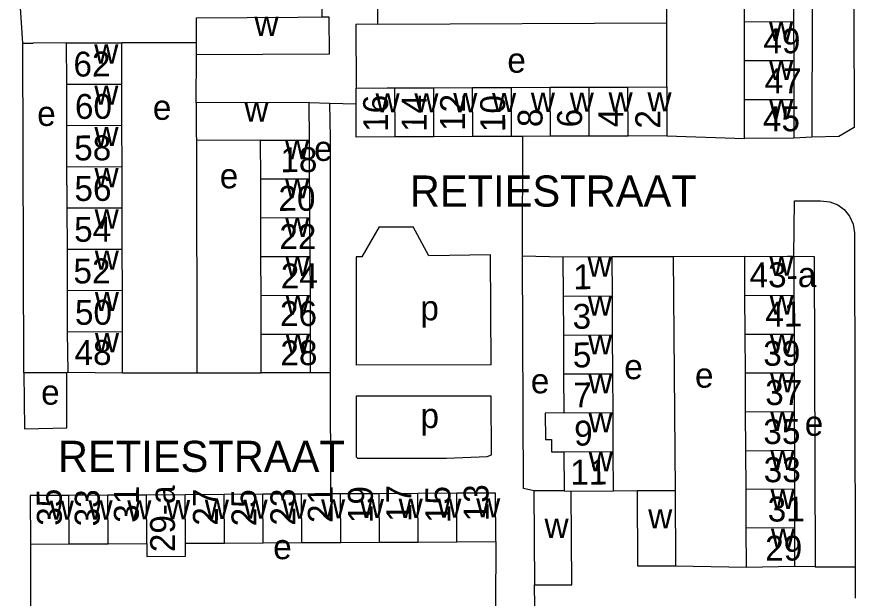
# Model space of a CAD drawing. Extents: x 159675 to 162108, y 386471 to 388472.
# Drawn here: x 161166.3 to 161300.9, y 387933.7 to 388027.1 of the extents above; entities that cross this region are included whole.
import ezdxf

# ---------------------------------------------------------------- set-up
doc = ezdxf.new("R2010")
doc.units = 0
for name, color, linetype in [('BLT_Basislijn', 7, 'Continuous'), ('BLT_Bebouwing', 7, 'Continuous'), ('BLT_Centroide', 7, 'Continuous'), ('BLT_Huisnummer', 7, 'Continuous'), ('BLT_Huisnummer_ tussenligend', 7, 'Continuous'), ('BLT_Huisnummer_reeks', 7, 'Continuous'), ('BLT_Onderverdeling_panden', 7, 'Continuous'), ('BLT_Straatnaam', 7, 'Continuous')]:
    doc.layers.add(name, color=color, linetype=linetype)

msp = doc.modelspace()

# ---------------------------------------------------------------- linework, layer by layer
at = {"layer": 'BLT_Basislijn'}
for p, q in [((161167.29, 388022.86), (161166.32, 388038.02)), ((161215.35, 388038.13), (161215.27, 388027.04)), ((161224.26, 388025.87), (161224.26, 388035.98)), ((161270.68, 388026.09), (161270.7, 388036.05)), ((161224.26, 388025.87), (161270.68, 388026.09)), ((161270.65, 388015.8), (161270.68, 388026.09)), ((161174.32, 388022.87), (161168.93, 388022.86)), ((161195.17, 388022.89), (161183.18, 388022.89)), ((161195.12, 388013.23), (161195.18, 388020.96)), ((161213.25, 388013.3), (161216.54, 388013.21)), ((161216.54, 388013.21), (161220.79, 388013.08)), ((161195.15, 388007.22), (161195.24, 387969.87)), ((161270.68, 388007.94), (161283.15, 388007.54)), ((161224.47, 387993.36), (161221.69, 387988.5)), ((161224.47, 387993.36), (161229.96, 387993.36)), ((161232.48, 387988.66), (161229.96, 387993.36)), ((161253.98, 387988.46), (161247.51, 387988.61)), ((161271.66, 387988.54), (161261.9, 387988.5)), ((161283.17, 387988.59), (161271.66, 387988.54)), ((161271.66, 387988.54), (161271.98, 387950.99)), ((161291.05, 387988.63), (161294.31, 387988.56)), ((161242.45, 387971.16), (161220.78, 387971.13)), ((161174.34, 387969.86), (161167.46, 387969.87)), ((161174.52, 387969.98), (161174.34, 387969.86)), ((161183.31, 387969.88), (161195.24, 387969.87)), ((161195.24, 387969.87), (161205.57, 387969.86)), ((161216.63, 387969.89), (161213.44, 387969.88)), ((161216.63, 387969.89), (161216.67, 387950.43)), ((161242.48, 387966.16), (161220.78, 387966.13)), ((161262.11, 387950.91), (161265.94, 387950.96)), ((161168.52, 387942.36), (161168.54, 387932.25)), ((161243.19, 387942.78), (161243.15, 387932.36)), ((161283.45, 387938.64), (161272.05, 387938.84)), ((161294.46, 387938.73), (161300.9, 387938.75)), ((161300.9, 387938.75), (161300.89, 387933.69)), ((161249.47, 387932.34), (161249.41, 387935.81))]:
    msp.add_line(p, q, dxfattribs=at)
for points in [[(161294.03, 388049.7), (161293.92, 388007.71)], [(161294.03, 388049.7), (161298.25, 388049.09), (161300.65, 388047.16), (161300.74, 388009.28), (161298.29, 388007.86), (161293.92, 388007.71)], [(161224.26, 388025.87), (161220.76, 388025.85), (161220.78, 388015.62)], [(161167.29, 388022.86), (161168.93, 388022.86)], [(161167.46, 387969.87), (161167.46, 387970.52), (161167.29, 388022.86)], [(161216.54, 388013.21), (161216.62, 388007.64), (161216.63, 387970.71), (161216.63, 387969.89)], [(161247.51, 387988.61), (161247.51, 387988.9), (161247.55, 388007.86)], [(161293.92, 388007.71), (161291.03, 388007.55)], [(161291.05, 387988.63), (161291.13, 387997.5), (161295.3, 387997.49), (161296.85, 387997.34), (161298.11, 387996.85), (161299.13, 387996.1), (161299.99, 387995.06), (161300.57, 387993.77), (161300.78, 387992.37), (161300.9, 387938.75)], [(161221.69, 387988.5), (161220.78, 387988.49), (161220.78, 387971.13)], [(161242.45, 387971.16), (161242.35, 387988.82), (161232.48, 387988.66)], [(161249.33, 387950.91), (161247.66, 387951.3), (161247.51, 387988.61)], [(161294.31, 387988.56), (161294.46, 387938.73)], [(161242.45, 387971.16), (161242.44, 387972.5)], [(161167.46, 387969.87), (161167.54, 387960.87), (161174.34, 387961.07), (161174.34, 387969.86)], [(161220.78, 387966.13), (161220.78, 387956.41), (161221.02, 387956.2), (161235.31, 387956.18), (161241.84, 387956.43), (161242.54, 387956.71), (161242.48, 387966.16)], [(161294.46, 387938.73), (161291.18, 387938.76)]]:
    msp.add_lwpolyline(points, dxfattribs=at)
at = {"layer": 'BLT_Bebouwing'}
for p, q in [((161283.12, 388026.28), (161283.12, 388032.53)), ((161291, 388032.53), (161291.01, 388026.29)), ((161283.13, 388020.04), (161283.12, 388026.28)), ((161291.01, 388026.29), (161291.02, 388020.04)), ((161174.33, 388016.24), (161174.32, 388022.87)), ((161183.2, 388016.27), (161183.18, 388022.89)), ((161195.18, 388020.96), (161195.17, 388022.89)), ((161283.14, 388013.79), (161283.13, 388020.04)), ((161291.02, 388020.04), (161291.02, 388013.8)), ((161174.35, 388009.62), (161174.33, 388016.24)), ((161183.21, 388009.64), (161183.2, 388016.27)), ((161220.79, 388013.08), (161220.78, 388015.62)), ((161227.01, 388015.65), (161233.25, 388015.67)), ((161233.25, 388015.67), (161239.48, 388015.69)), ((161239.48, 388015.69), (161245.72, 388015.71)), ((161245.72, 388015.71), (161251.95, 388015.74)), ((161251.95, 388015.74), (161258.19, 388015.76)), ((161258.19, 388015.76), (161264.42, 388015.78)), ((161264.42, 388015.78), (161270.65, 388015.8)), ((161283.15, 388007.54), (161283.14, 388013.79)), ((161291.02, 388013.8), (161291.03, 388007.55)), ((161213.25, 388013.3), (161195.12, 388013.23)), ((161213.28, 388007.28), (161213.25, 388013.3)), ((161174.37, 388002.99), (161174.35, 388009.62)), ((161183.23, 388003.02), (161183.21, 388009.64)), ((161205.46, 388007.26), (161195.15, 388007.22)), ((161205.48, 388001.02), (161205.46, 388007.26)), ((161213.3, 388001.05), (161213.28, 388007.28)), ((161233.27, 388007.79), (161227.04, 388007.79)), ((161239.51, 388007.83), (161233.27, 388007.79)), ((161245.74, 388007.85), (161239.51, 388007.83)), ((161247.55, 388007.86), (161245.74, 388007.85)), ((161251.98, 388007.87), (161247.55, 388007.86)), ((161258.21, 388007.9), (161251.98, 388007.87)), ((161264.45, 388007.92), (161258.21, 388007.9)), ((161270.68, 388007.94), (161264.45, 388007.92)), ((161291.03, 388007.55), (161283.15, 388007.54)), ((161174.38, 388000), (161174.37, 388002.99)), ((161183.24, 388000), (161183.23, 388003.02)), ((161174.38, 388000), (161174.38, 387996.37)), ((161183.24, 387996.39), (161183.24, 388000)), ((161205.48, 388000), (161205.48, 388001.02)), ((161205.5, 387994.79), (161205.48, 388000)), ((161213.31, 388000), (161213.3, 388001.05)), ((161213.31, 388000), (161213.33, 387994.81)), ((161174.38, 387996.37), (161174.4, 387989.74)), ((161183.26, 387989.76), (161183.24, 387996.39)), ((161205.51, 387988.56), (161205.5, 387994.79)), ((161213.33, 387994.81), (161213.36, 387988.58)), ((161174.4, 387989.74), (161174.42, 387983.11)), ((161183.28, 387983.14), (161183.26, 387989.76)), ((161205.53, 387982.32), (161205.51, 387988.56)), ((161213.36, 387988.58), (161213.39, 387982.35)), ((161261.9, 387988.5), (161253.98, 387988.46)), ((161253.98, 387988.46), (161254.02, 387982.21)), ((161261.93, 387982.25), (161261.9, 387988.5)), ((161283.17, 387988.59), (161290.03, 387988.63)), ((161283.2, 387982.35), (161283.17, 387988.59)), ((161290.03, 387988.63), (161291.05, 387988.63)), ((161291.05, 387988.63), (161291.06, 387982.3)), ((161174.42, 387983.11), (161174.43, 387976.49)), ((161183.3, 387976.51), (161183.28, 387983.14)), ((161205.55, 387976.09), (161205.53, 387982.32)), ((161213.39, 387982.35), (161213.42, 387976.11)), ((161254.02, 387982.21), (161254.05, 387975.95)), ((161261.96, 387976), (161261.93, 387982.25)), ((161283.24, 387976.1), (161283.2, 387982.35)), ((161291.06, 387982.3), (161291.08, 387976.08)), ((161174.43, 387976.49), (161174.52, 387969.98)), ((161213.42, 387976.11), (161213.44, 387969.88)), ((161254.05, 387975.95), (161254.08, 387969.7)), ((161262, 387969.74), (161261.96, 387976)), ((161283.27, 387969.86), (161283.24, 387976.1)), ((161291.08, 387976.08), (161291.1, 387969.87)), ((161174.52, 387969.98), (161183.31, 387969.88)), ((161213.44, 387969.88), (161205.57, 387969.86)), ((161254.08, 387969.7), (161254.12, 387963.45)), ((161262.04, 387963.49), (161262, 387969.74)), ((161283.31, 387963.62), (161283.27, 387969.86)), ((161291.1, 387969.87), (161291.11, 387963.66)), ((161283.34, 387957.37), (161283.31, 387963.62)), ((161291.11, 387963.66), (161291.13, 387957.45)), ((161262.07, 387957.24), (161262.04, 387963.49)), ((161254.15, 387957.19), (161254.19, 387950.93)), ((161262.11, 387950.91), (161262.07, 387957.24)), ((161283.38, 387951.19), (161283.34, 387957.37)), ((161291.13, 387957.45), (161291.15, 387951.23)), ((161180.92, 387950.23), (161174.7, 387950.19)), ((161187.15, 387950.26), (161180.92, 387950.23)), ((161193.37, 387950.3), (161187.15, 387950.26)), ((161199.59, 387950.33), (161193.37, 387950.3)), ((161205.82, 387950.37), (161199.59, 387950.33)), ((161212.04, 387950.4), (161205.82, 387950.37)), ((161216.67, 387950.43), (161212.04, 387950.4)), ((161218.26, 387950.44), (161216.67, 387950.43)), ((161224.48, 387950.47), (161218.26, 387950.44)), ((161230.71, 387950.51), (161224.48, 387950.47)), ((161236.93, 387950.54), (161230.71, 387950.51)), ((161254.19, 387950.93), (161249.33, 387950.91)), ((161249.33, 387950.91), (161249.41, 387935.81)), ((161255.32, 387950.87), (161262.11, 387950.91)), ((161265.94, 387950.96), (161271.98, 387950.99)), ((161271.98, 387950.99), (161272.05, 387938.84)), ((161291.15, 387951.23), (161291.16, 387945.04)), ((161283.45, 387938.64), (161283.41, 387945)), ((161291.16, 387945.04), (161291.18, 387938.76)), ((161168.52, 387942.36), (161174.74, 387942.4)), ((161174.74, 387942.4), (161180.97, 387942.43)), ((161180.97, 387942.43), (161187.19, 387942.47)), ((161193.41, 387942.5), (161199.64, 387942.54)), ((161199.64, 387942.54), (161205.86, 387942.57)), ((161205.86, 387942.57), (161212.08, 387942.61)), ((161212.08, 387942.61), (161218.31, 387942.64)), ((161218.31, 387942.64), (161224.53, 387942.68)), ((161224.53, 387942.68), (161230.75, 387942.71)), ((161230.75, 387942.71), (161236.97, 387942.74)), ((161236.97, 387942.74), (161243.19, 387942.78)), ((161291.18, 387938.76), (161283.45, 387938.64))]:
    msp.add_line(p, q, dxfattribs=at)
for points in [[(161195.17, 388022.89), (161195.15, 388025.96), (161195.15, 388026.92), (161211.42, 388027.02), (161215.27, 388027.04)], [(161215.27, 388027.04), (161216.42, 388027.05), (161216.46, 388021.09), (161195.18, 388020.96)], [(161174.32, 388022.87), (161179.32, 388022.88), (161183.18, 388022.89)], [(161220.78, 388015.62), (161225.78, 388015.64), (161227.01, 388015.65)], [(161270.65, 388015.8), (161270.66, 388012.94), (161270.68, 388007.94)], [(161195.12, 388013.23), (161195.14, 388008.23), (161195.15, 388007.22)], [(161227.04, 388007.79), (161220.81, 388007.76), (161220.79, 388013.08)], [(161183.31, 387969.88), (161183.3, 387974.88), (161183.3, 387976.51)], [(161205.57, 387969.86), (161205.55, 387974.86), (161205.55, 387976.09)], [(161254.12, 387963.45), (161251.14, 387963.42), (161251.16, 387959.19), (161252.16, 387959.2), (161252.17, 387957.2), (161254.15, 387957.19)], [(161174.7, 387950.19), (161168.48, 387950.16), (161168.52, 387942.36)], [(161243.19, 387942.78), (161243.15, 387950.58), (161236.93, 387950.54)], [(161249.41, 387935.81), (161255.4, 387935.85), (161255.32, 387950.87)], [(161272.05, 387938.84), (161266.01, 387938.81), (161265.94, 387950.96)], [(161283.41, 387945), (161283.38, 387951.19)], [(161187.19, 387942.47), (161187.2, 387940.4), (161193.4, 387940.43), (161193.41, 387942.5)]]:
    msp.add_lwpolyline(points, dxfattribs=at)
at = {"layer": 'BLT_Onderverdeling_panden'}
for p, q in [((161283.12, 388026.28), (161291.01, 388026.29)), ((161283.13, 388020.04), (161291.02, 388020.04)), ((161174.33, 388016.24), (161183.2, 388016.27)), ((161227.04, 388007.79), (161227.01, 388015.65)), ((161233.27, 388007.79), (161233.25, 388015.67)), ((161239.51, 388007.83), (161239.48, 388015.69)), ((161245.74, 388007.85), (161245.72, 388015.71)), ((161251.98, 388007.87), (161251.95, 388015.74)), ((161258.21, 388007.9), (161258.19, 388015.76)), ((161264.45, 388007.92), (161264.42, 388015.78)), ((161283.14, 388013.79), (161291.02, 388013.8)), ((161174.35, 388009.62), (161183.21, 388009.64)), ((161205.46, 388007.26), (161213.28, 388007.28)), ((161174.37, 388002.99), (161183.23, 388003.02)), ((161205.48, 388001.02), (161213.3, 388001.05)), ((161174.38, 387996.37), (161183.24, 387996.39)), ((161205.5, 387994.79), (161213.33, 387994.81)), ((161174.4, 387989.74), (161183.26, 387989.76)), ((161205.51, 387988.56), (161213.36, 387988.58)), ((161174.42, 387983.11), (161183.28, 387983.14)), ((161205.53, 387982.32), (161213.39, 387982.35)), ((161254.02, 387982.21), (161261.93, 387982.25)), ((161283.2, 387982.35), (161291.06, 387982.3)), ((161174.43, 387976.49), (161183.3, 387976.51)), ((161205.55, 387976.09), (161213.42, 387976.11)), ((161254.05, 387975.95), (161261.96, 387976)), ((161283.24, 387976.1), (161291.08, 387976.08)), ((161254.08, 387969.7), (161262, 387969.74)), ((161283.27, 387969.86), (161291.1, 387969.87)), ((161283.31, 387963.62), (161291.11, 387963.66)), ((161254.12, 387963.45), (161262.04, 387963.49)), ((161254.15, 387957.19), (161262.07, 387957.24)), ((161283.34, 387957.37), (161291.13, 387957.45)), ((161174.74, 387942.4), (161174.7, 387950.19)), ((161180.97, 387942.43), (161180.92, 387950.23)), ((161187.19, 387942.47), (161187.15, 387950.26)), ((161193.41, 387942.5), (161193.37, 387950.3)), ((161199.64, 387942.54), (161199.59, 387950.33)), ((161205.86, 387942.57), (161205.82, 387950.37)), ((161212.08, 387942.61), (161212.04, 387950.4)), ((161218.31, 387942.64), (161218.26, 387950.44)), ((161224.53, 387942.68), (161224.48, 387950.47)), ((161230.75, 387942.71), (161230.71, 387950.51)), ((161236.97, 387942.74), (161236.93, 387950.54)), ((161254.19, 387950.93), (161255.32, 387950.87)), ((161283.38, 387951.19), (161291.15, 387951.23)), ((161283.41, 387945), (161291.16, 387945.04))]:
    msp.add_line(p, q, dxfattribs=at)

# ---------------------------------------------------------------- texts
at = {"layer": 'BLT_Centroide'}
for s, p in [('w', (161204.47, 388024)), ('w', (161287.07, 388023.16)), ('w', (161178.76, 388019.56)), ('e', (161245.06, 388018.09)), ('w', (161287.08, 388016.91)), ('w', (161178.77, 388012.94)), ('w', (161223.91, 388011.7)), ('w', (161230.14, 388011.72)), ('w', (161236.38, 388011.75)), ('w', (161242.61, 388011.77)), ('w', (161248.84, 388011.8)), ('w', (161255.08, 388011.81)), ('w', (161261.31, 388011.84)), ('w', (161267.55, 388011.86)), ('e', (161188.16, 388010.52)), ('w', (161287.09, 388010.66)), ('e', (161169.6, 388009.54)), ('w', (161202.86, 388010.25)), ('w', (161178.79, 388006.31)), ('w', (161209.38, 388004.16)), ('e', (161214.04, 388003.92)), ('w', (161178.8, 387999.69)), ('e', (161198.9, 387999.52)), ('w', (161209.4, 387997.91)), ('w', (161178.82, 387993.06)), ('w', (161209.42, 387991.69)), ('w', (161178.84, 387986.44)), ('w', (161209.45, 387985.44)), ('w', (161257.95, 387985.34)), ('w', (161287.12, 387985.5)), ('w', (161178.85, 387979.81)), ('w', (161209.48, 387979.22)), ('p', (161231.1, 387978.32)), ('w', (161257.99, 387979.09)), ('w', (161287.16, 387979.25)), ('w', (161178.87, 387973.19)), ('w', (161209.49, 387973)), ('w', (161258.02, 387972.84)), ('w', (161287.19, 387973)), ('e', (161263.82, 387968.86)), ('e', (161275.18, 387967.5)), ('e', (161248.83, 387966.59)), ('w', (161258.05, 387966.59)), ('w', (161287.23, 387966.75)), ('e', (161170.23, 387964.77)), ('p', (161231.12, 387961.02)), ('w', (161287.27, 387960.53)), ('w', (161258.09, 387960.34)), ('e', (161292.8, 387959.77)), ('w', (161258.13, 387954.06)), ('w', (161287.3, 387954.28)), ('w', (161287.33, 387948.03)), ('w', (161171.61, 387946.28)), ('w', (161177.83, 387946.31)), ('w', (161184.06, 387946.34)), ('w', (161190.28, 387946.38)), ('w', (161196.5, 387946.42)), ('w', (161202.72, 387946.45)), ('w', (161208.95, 387946.48)), ('w', (161215.17, 387946.52)), ('w', (161221.39, 387946.56)), ('w', (161227.62, 387946.59)), ('w', (161233.84, 387946.62)), ('w', (161240.06, 387946.66)), ('w', (161267.67, 387944.89)), ('w', (161251.03, 387943.38)), ('w', (161287.37, 387941.78)), ('e', (161207.48, 387939.95))]:
    msp.add_text(s, height=4, dxfattribs=at).set_placement(p)
at = {"layer": 'BLT_Huisnummer'}
for s, rotation, p in [('49', 0.0654, (161286.16, 388021.2)), ('62', 0.1487, (161175.42, 388017.47)), ('16', 90.2041, (161225.93, 388008.6)), ('10', 90.1948, (161244.72, 388008.56)), ('6', 90.1948, (161257.06, 388009.31)), ('45', 0.0654, (161286.08, 388008.68)), ('2', 90.1948, (161269.61, 388009.12)), ('18', 0.1609, (161208.63, 388002.11)), ('56', 0.1487, (161175.58, 387997.49)), ('22', 0.1609, (161208.47, 387989.76)), ('52', 0.1487, (161175.42, 387984.24)), ('1', 0.3185, (161255.65, 387983.31)), ('48', 0.1487, (161175.59, 387971.15)), ('28', 0.1609, (161208.64, 387971.1)), ('5', 0.3185, (161255.58, 387970.75)), ('37', 0.3199, (161286.46, 387964.71)), ('11', 0.3185, (161255.18, 387951.92)), ('33', 0.3199, (161286.22, 387952.31)), ('21', 90.316, (161217.05, 387945.78)), ('17', 90.316, (161229.65, 387945.94)), ('13', 90.316, (161242.07, 387946.04)), ('35', 90.316, (161173.56, 387945.33)), ('25', 90.316, (161204.79, 387945.24)), ('29', 0.3199, (161286.46, 387939.71))]:
    msp.add_text(s, height=4, rotation=rotation, dxfattribs=at).set_placement(p)
at = {"layer": 'BLT_Huisnummer_ tussenligend'}
for s, rotation, p in [('47', 0.0654, (161286.36, 388014.77)), ('60', 0.1488, (161175.66, 388010.67)), ('14', 89.8642, (161232.11, 388008.58)), ('12', 89.8642, (161238.27, 388008.73)), ('8', 89.8642, (161250.71, 388009.35)), ('4', 89.8642, (161263.65, 388009.34)), ('58', 0.1488, (161175.54, 388004)), ('20', 0.1609, (161208.32, 387995.9)), ('54', 0.1488, (161175.53, 387990.93)), ('24', 0.1605, (161208.7, 387983.44)), ('50', 0.1488, (161175.66, 387977.6)), ('26', 0.1605, (161208.57, 387977.4)), ('41', 0.3199, (161286.48, 387977.3)), ('3', 0.3185, (161255.54, 387976.95)), ('39', 0.3199, (161286.15, 387971.01)), ('7', 0.3185, (161255.65, 387964.32)), ('9', 0.3185, (161255.79, 387958.19)), ('35', 0.3199, (161286.16, 387958.44)), ('31', 89.7853, (161185.9, 387945.79)), ('19', 89.7853, (161223.46, 387945.74)), ('15', 89.7853, (161235.9, 387945.75)), ('33', 89.7853, (161179.62, 387945.21)), ('27', 89.7853, (161198.59, 387945.32)), ('23', 89.7853, (161211.02, 387945.34)), ('31', 0.3199, (161286.86, 387945.99))]:
    msp.add_text(s, height=4, rotation=rotation, dxfattribs=at).set_placement(p)
at = {"layer": 'BLT_Huisnummer_reeks'}
for s, rotation, p in [('43-a', 0.3199, (161283.95, 387983.6)), ('29-a', 90.316, (161191.74, 387941.09))]:
    msp.add_text(s, height=4, rotation=rotation, dxfattribs=at).set_placement(p)
at = {"layer": 'BLT_Straatnaam'}
for p in [(161229.4, 387996.58), (161172.92, 387953.97)]:
    msp.add_text('RETIESTRAAT', height=5, dxfattribs=at).set_placement(p)

doc.saveas('drawing.dxf')
